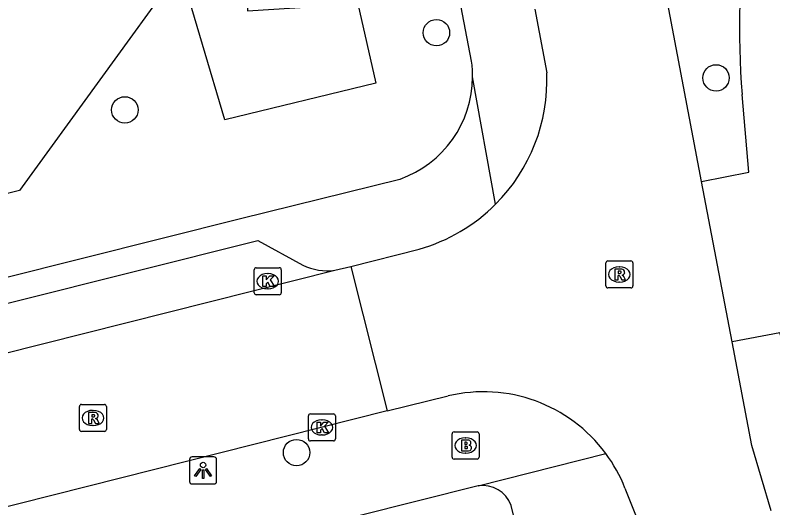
# Model space of a CAD drawing. Extents: x 162532 to 163264, y 381233 to 382042.
# Drawn here: x 162899.94 to 162927.96, y 381729.86 to 381748.09 of the extents above; entities that cross this region are included whole.
import ezdxf

# ---------------------------------------------------------------- set-up
doc = ezdxf.new("R2010")
doc.units = 0
for name, color, linetype in [('IMGEO_Boom', 7, 'Continuous'), ('IMGEO_Brandkraan', 7, 'Continuous'), ('IMGEO_Groenvoorziening', 7, 'Continuous'), ('IMGEO_Kolk', 7, 'Continuous'), ('IMGEO_Lichtpunt', 7, 'Continuous'), ('IMGEO_Rijbaan_lokaal_open', 7, 'Continuous'), ('IMGEO_Rioolput', 7, 'Continuous'), ('IMGEO_Voetpad_open', 7, 'Continuous')]:
    doc.layers.add(name, color=color, linetype=linetype)

msp = doc.modelspace()

# ---------------------------------------------------------------- linework, layer by layer
at = {"layer": 'IMGEO_Boom'}
for centre in [(162915.517, 381747.437), (162925.856, 381745.765), (162903.998, 381744.58), (162910.348, 381731.905)]:
    msp.add_circle(centre, 0.489, dxfattribs=at)
at = {"layer": 'IMGEO_Brandkraan'}
for p, q in [((162916.095, 381731.742), (162916.095, 381732.594)), ((162916.17, 381732.668), (162917.022, 381732.668)), ((162917.096, 381732.594), (162917.096, 381731.742)), ((162916.583, 381732.448), (162916.608, 381732.448)), ((162916.606, 381731.888), (162916.581, 381731.888)), ((162917.022, 381731.668), (162916.17, 381731.668))]:
    msp.add_line(p, q, dxfattribs=at)
for points in [[(162916.095, 381731.742), (162916.095, 381732.594)], [(162916.17, 381732.668), (162917.022, 381732.668)], [(162917.096, 381732.594), (162917.096, 381731.742)], [(162916.443, 381732.368), (162916.443, 381731.968), (162916.656, 381731.968)], [(162916.674, 381732.368), (162916.443, 381732.368)], [(162916.622, 381732.287), (162916.568, 381732.287), (162916.568, 381732.211)], [(162916.568, 381732.211), (162916.621, 381732.211)], [(162916.63, 381732.135), (162916.568, 381732.135), (162916.568, 381732.054)], [(162916.568, 381732.054), (162916.63, 381732.054)], [(162917.022, 381731.668), (162916.17, 381731.668)]]:
    msp.add_lwpolyline(points, dxfattribs=at)
for centre, radius, start, end in [((162916.172, 381732.592), 0.0765, 91.552, 178.448), ((162916.172, 381732.592), 0.0765, 91.552, 178.448), ((162917.02, 381732.592), 0.0765, 1.552, 88.448), ((162917.02, 381732.592), 0.0765, 1.552, 88.448), ((162916.623, 381732.249), 0.0379, 267.8285, 90.9355), ((162916.678, 381732.223), 0.145, 59.4692, 91.5367), ((162916.703, 381732.27), 0.0922, 285.5137, 58.1501), ((162916.631, 381732.094), 0.0404, 269.8759, 90.5077), ((162916.662, 381732.219), 0.251, 268.6676, 293.5347), ((162916.708, 381732.078), 0.105, 301.3115, 78.989), ((162916.172, 381731.744), 0.0765, 181.552, 268.448), ((162916.172, 381731.744), 0.0765, 181.552, 268.448), ((162917.02, 381731.744), 0.0765, 271.552, 358.448), ((162917.02, 381731.744), 0.0765, 271.552, 358.448)]:
    msp.add_arc(centre, radius, start, end, dxfattribs=at)
for centre, major_axis, ratio, start_param, end_param in [((162916.582, 381732.168), (-0.387, 0.002), 0.722429, 4.712389, 7.853982), ((162916.607, 381732.168), (-0.39, 0.002), 0.717154, 1.570796, 4.712389)]:
    msp.add_ellipse(centre, major_axis=major_axis, ratio=ratio, start_param=start_param, end_param=end_param, dxfattribs=at)
at = {"layer": 'IMGEO_Groenvoorziening'}
msp.add_lwpolyline([(162896.202, 381755.567), (162907.87, 381759.241), (162908.529, 381748.245), (162912.612, 381748.508), (162913.279, 381745.569), (162907.695, 381744.212), (162906.043, 381749.796), (162900.099, 381741.599), (162899.104, 381741.349)], dxfattribs=at)
at = {"layer": 'IMGEO_Kolk'}
for p, q in [((162908.858, 381738.745), (162909.71, 381738.745)), ((162908.783, 381737.819), (162908.783, 381738.671)), ((162909.271, 381738.525), (162909.296, 381738.525)), ((162909.784, 381738.671), (162909.784, 381737.819)), ((162909.294, 381737.965), (162909.269, 381737.965)), ((162909.71, 381737.745), (162908.858, 381737.745)), ((162910.784, 381732.411), (162910.784, 381733.263)), ((162910.859, 381733.337), (162911.711, 381733.337)), ((162911.272, 381733.117), (162911.297, 381733.117)), ((162911.785, 381733.263), (162911.785, 381732.411)), ((162911.295, 381732.557), (162911.27, 381732.557)), ((162911.711, 381732.337), (162910.859, 381732.337))]:
    msp.add_line(p, q, dxfattribs=at)
for points in [[(162908.858, 381738.745), (162909.71, 381738.745)], [(162908.783, 381737.819), (162908.783, 381738.671)], [(162909.104, 381738.445), (162909.227, 381738.445), (162909.227, 381738.294), (162909.357, 381738.445), (162909.521, 381738.445), (162909.375, 381738.294), (162909.528, 381738.045), (162909.376, 381738.045), (162909.291, 381738.209), (162909.227, 381738.142), (162909.227, 381738.045), (162909.104, 381738.045), (162909.104, 381738.445)], [(162909.784, 381738.671), (162909.784, 381737.819)], [(162909.71, 381737.745), (162908.858, 381737.745)], [(162910.784, 381732.411), (162910.784, 381733.263)], [(162910.859, 381733.337), (162911.711, 381733.337)], [(162911.785, 381733.263), (162911.785, 381732.411)], [(162911.105, 381733.037), (162911.228, 381733.037), (162911.228, 381732.886), (162911.358, 381733.037), (162911.522, 381733.037), (162911.376, 381732.886), (162911.529, 381732.637), (162911.377, 381732.637), (162911.292, 381732.801), (162911.228, 381732.734), (162911.228, 381732.637), (162911.105, 381732.637), (162911.105, 381733.037)], [(162911.711, 381732.337), (162910.859, 381732.337)]]:
    msp.add_lwpolyline(points, dxfattribs=at)
for centre, start, end in [((162908.86, 381738.669), 91.552, 178.448), ((162908.86, 381738.669), 91.552, 178.448), ((162909.708, 381738.669), 1.552, 88.448), ((162909.708, 381738.669), 1.552, 88.448), ((162908.86, 381737.821), 181.552, 268.448), ((162908.86, 381737.821), 181.552, 268.448), ((162909.708, 381737.821), 271.552, 358.448), ((162909.708, 381737.821), 271.552, 358.448), ((162910.861, 381733.261), 91.552, 178.448), ((162910.861, 381733.261), 91.552, 178.448), ((162911.709, 381733.261), 1.552, 88.448), ((162911.709, 381733.261), 1.552, 88.448), ((162910.861, 381732.413), 181.552, 268.448), ((162910.861, 381732.413), 181.552, 268.448), ((162911.709, 381732.413), 271.552, 358.448), ((162911.709, 381732.413), 271.552, 358.448)]:
    msp.add_arc(centre, 0.0765, start, end, dxfattribs=at)
for centre, major_axis, ratio, start_param, end_param in [((162909.27, 381738.245), (-0.387, 0.002), 0.722429, 4.712389, 7.853982), ((162909.295, 381738.245), (-0.39, 0.002), 0.717154, 1.570796, 4.712389), ((162911.271, 381732.837), (-0.387, 0.002), 0.722429, 4.712389, 7.853982), ((162911.296, 381732.837), (-0.39, 0.002), 0.717154, 1.570796, 4.712389)]:
    msp.add_ellipse(centre, major_axis=major_axis, ratio=ratio, start_param=start_param, end_param=end_param, dxfattribs=at)
at = {"layer": 'IMGEO_Lichtpunt'}
for p, q in [((162907.295, 381731.744), (162906.487, 381731.744)), ((162907.295, 381731.744), (162906.487, 381731.744)), ((162906.393, 381731.649), (162906.393, 381730.842)), ((162906.393, 381731.649), (162906.393, 381730.842)), ((162907.389, 381730.842), (162907.389, 381731.649)), ((162907.389, 381730.842), (162907.389, 381731.649)), ((162906.487, 381730.748), (162907.295, 381730.748)), ((162906.487, 381730.748), (162907.295, 381730.748))]:
    msp.add_line(p, q, dxfattribs=at)
for points in [[(162906.767, 381731.313), (162906.806, 381731.285), (162906.618, 381731.023), (162906.58, 381731.05), (162906.767, 381731.313)], [(162906.869, 381731.265), (162906.916, 381731.265), (162906.916, 381730.943), (162906.869, 381730.943), (162906.869, 381731.265)], [(162906.979, 381731.285), (162907.017, 381731.312), (162907.204, 381731.05), (162907.165, 381731.022), (162906.979, 381731.285)]]:
    msp.add_lwpolyline(points, dxfattribs=at)
msp.add_circle((162906.892, 381731.447), 0.0994, dxfattribs=at)
for centre, start, end in [((162906.487, 381731.649), 90, 180), ((162906.487, 381731.649), 90, 180), ((162907.295, 381731.649), 0, 90), ((162907.295, 381731.649), 0, 90), ((162906.487, 381730.842), 180, 270), ((162906.487, 381730.842), 180, 270), ((162907.295, 381730.842), 270, 0), ((162907.295, 381730.842), 270, 360)]:
    msp.add_arc(centre, 0.0946, start, end, dxfattribs=at)
at = {"layer": 'IMGEO_Rijbaan_lokaal_open'}
for points in [[(162925.315, 381741.927), (162923.936, 381749.228)], [(162919.152, 381748.31), (162919.602, 381745.951)], [(162926.453, 381736.002), (162925.315, 381741.927)], [(162912.355, 381738.788), (162914.881, 381739.432)], [(162911.765, 381738.648), (162912.355, 381738.788)], [(162912.355, 381738.788), (162913.701, 381733.445)], [(162870.178, 381728.18), (162911.765, 381738.648)], [(162927.895, 381729.746), (162927.178, 381732.171), (162926.453, 381736.002)], [(162913.701, 381733.445), (162915.948, 381734)], [(162913.701, 381733.445), (162903.836, 381730.962), (162870.042, 381722.432), (162869.37, 381725.142)], [(162922.489, 381730.594), (162923.422, 381728.245)]]:
    msp.add_lwpolyline(points, dxfattribs=at)
for centre, radius, start, end in [((162913.108, 381745.686), 6.499, 315.0401, 2.3326), ((162913.108, 381745.68), 6.495, 285.8417, 315.0787), ((162917.256, 381728.529), 5.626, 36.5286, 103.4404), ((162917.307, 381728.554), 5.57, 21.4904, 36.634)]:
    msp.add_arc(centre, radius, start, end, dxfattribs=at)
at = {"layer": 'IMGEO_Rioolput'}
for p, q in [((162921.857, 381738.995), (162922.709, 381738.995)), ((162921.782, 381738.069), (162921.782, 381738.921)), ((162922.27, 381738.775), (162922.295, 381738.775)), ((162922.783, 381738.921), (162922.783, 381738.069)), ((162922.293, 381738.215), (162922.268, 381738.215)), ((162922.709, 381737.995), (162921.857, 381737.995)), ((162902.394, 381733.687), (162903.246, 381733.687)), ((162902.319, 381732.761), (162902.319, 381733.613)), ((162902.807, 381733.467), (162902.832, 381733.467)), ((162903.32, 381733.613), (162903.32, 381732.761)), ((162902.83, 381732.907), (162902.805, 381732.907)), ((162903.246, 381732.687), (162902.394, 381732.687))]:
    msp.add_line(p, q, dxfattribs=at)
for points in [[(162921.857, 381738.995), (162922.709, 381738.995)], [(162921.782, 381738.069), (162921.782, 381738.921)], [(162922.371, 381738.693), (162922.119, 381738.695), (162922.119, 381738.295)], [(162922.783, 381738.921), (162922.783, 381738.069)], [(162922.119, 381738.295), (162922.243, 381738.295), (162922.243, 381738.457), (162922.254, 381738.457)], [(162922.297, 381738.614), (162922.243, 381738.614), (162922.243, 381738.533)], [(162922.243, 381738.533), (162922.295, 381738.533)], [(162922.301, 381738.428), (162922.372, 381738.295), (162922.512, 381738.295), (162922.447, 381738.421)], [(162922.709, 381737.995), (162921.857, 381737.995)], [(162902.394, 381733.687), (162903.246, 381733.687)], [(162902.319, 381732.761), (162902.319, 381733.613)], [(162902.908, 381733.385), (162902.656, 381733.387), (162902.656, 381732.987)], [(162903.32, 381733.613), (162903.32, 381732.761)], [(162902.656, 381732.987), (162902.78, 381732.987), (162902.78, 381733.149), (162902.791, 381733.149)], [(162902.834, 381733.306), (162902.78, 381733.306), (162902.78, 381733.225)], [(162902.78, 381733.225), (162902.832, 381733.225)], [(162902.838, 381733.12), (162902.909, 381732.987), (162903.049, 381732.987), (162902.984, 381733.113)], [(162903.246, 381732.687), (162902.394, 381732.687)]]:
    msp.add_lwpolyline(points, dxfattribs=at)
for centre, radius, start, end in [((162921.859, 381738.919), 0.0765, 91.552, 178.448), ((162921.859, 381738.919), 0.0765, 91.552, 178.448), ((162922.707, 381738.919), 0.0765, 1.552, 88.448), ((162922.707, 381738.919), 0.0765, 1.552, 88.448), ((162922.37, 381738.583), 0.109, 350.3612, 89.416), ((162922.253, 381738.404), 0.0533, 26.0293, 88.6989), ((162922.279, 381738.722), 0.19, 274.7715, 282.9687), ((162922.303, 381738.518), 0.0964, 77.0061, 93.1865), ((162922.317, 381738.575), 0.0378, 276.6634, 79.6772), ((162922.368, 381738.583), 0.112, 277.5842, 350.9817), ((162922.352, 381738.368), 0.108, 29.5134, 73.7905), ((162921.859, 381738.071), 0.0765, 181.552, 268.448), ((162921.859, 381738.071), 0.0765, 181.552, 268.448), ((162922.707, 381738.071), 0.0765, 271.552, 358.448), ((162922.707, 381738.071), 0.0765, 271.552, 358.448), ((162902.396, 381733.611), 0.0765, 91.552, 178.448), ((162902.396, 381733.611), 0.0765, 91.552, 178.448), ((162903.244, 381733.611), 0.0765, 1.552, 88.448), ((162903.244, 381733.611), 0.0765, 1.552, 88.448), ((162902.907, 381733.275), 0.109, 350.3612, 89.416), ((162902.79, 381733.096), 0.0533, 26.0293, 88.6989), ((162902.816, 381733.414), 0.19, 274.7715, 282.9687), ((162902.84, 381733.21), 0.0964, 77.0061, 93.1865), ((162902.854, 381733.267), 0.0378, 276.6634, 79.6772), ((162902.905, 381733.275), 0.112, 277.5842, 350.9817), ((162902.889, 381733.06), 0.108, 29.5134, 73.7905), ((162902.396, 381732.763), 0.0765, 181.552, 268.448), ((162902.396, 381732.763), 0.0765, 181.552, 268.448), ((162903.244, 381732.763), 0.0765, 271.552, 358.448), ((162903.244, 381732.763), 0.0765, 271.552, 358.448)]:
    msp.add_arc(centre, radius, start, end, dxfattribs=at)
for centre, major_axis, ratio, start_param, end_param in [((162922.269, 381738.495), (-0.387, 0.002), 0.722429, 4.712389, 7.853982), ((162922.294, 381738.495), (-0.39, 0.002), 0.717154, 1.570796, 4.712389), ((162902.806, 381733.187), (-0.387, 0.002), 0.722429, 4.712389, 7.853982), ((162902.831, 381733.187), (-0.39, 0.002), 0.717154, 1.570796, 4.712389)]:
    msp.add_ellipse(centre, major_axis=major_axis, ratio=ratio, start_param=start_param, end_param=end_param, dxfattribs=at)
at = {"layer": 'IMGEO_Voetpad_open'}
for points in [[(162916.819, 381746.386), (162914.696, 381757.464), (162914.257, 381759.758), (162914.184, 381760.136)], [(162917.707, 381741.094), (162916.858, 381745.805)], [(162925.315, 381741.927), (162927.063, 381742.276), (162926.819, 381745.149)], [(162879.866, 381733.428), (162881.805, 381733.915), (162908.281, 381740.559), (162914.172, 381742.02)], [(162872.672, 381730.67), (162908.913, 381739.751), (162910.582, 381738.844)], [(162960.478, 381693.211), (162962.456, 381695.546), (162953.361, 381702.985), (162947.575, 381708.177), (162939.183, 381717.335), (162933.55, 381724.731), (162930.331, 381730.383), (162928.221, 381736.339), (162926.453, 381736.002)], [(162917.061, 381730.678), (162921.776, 381731.877)], [(162917.061, 381730.678), (162870.187, 381718.896)], [(162920.84, 381716.114), (162921.552, 381716.843), (162918.277, 381729.952)]]:
    msp.add_lwpolyline(points, dxfattribs=at)
for centre, radius, start, end in [((162954.833, 381747.47), 28.11, 171.0539, 184.7356), ((162912.82, 381745.826), 4.038, 359.7056, 7.9749), ((162912.82, 381745.825), 4.038, 289.564, 359.7137), ((162911.488, 381740.646), 2.017, 243.3022, 277.8831), ((162917.231, 381729.581), 1.11, 19.5251, 98.7971)]:
    msp.add_arc(centre, radius, start, end, dxfattribs=at)

doc.saveas('drawing.dxf')
